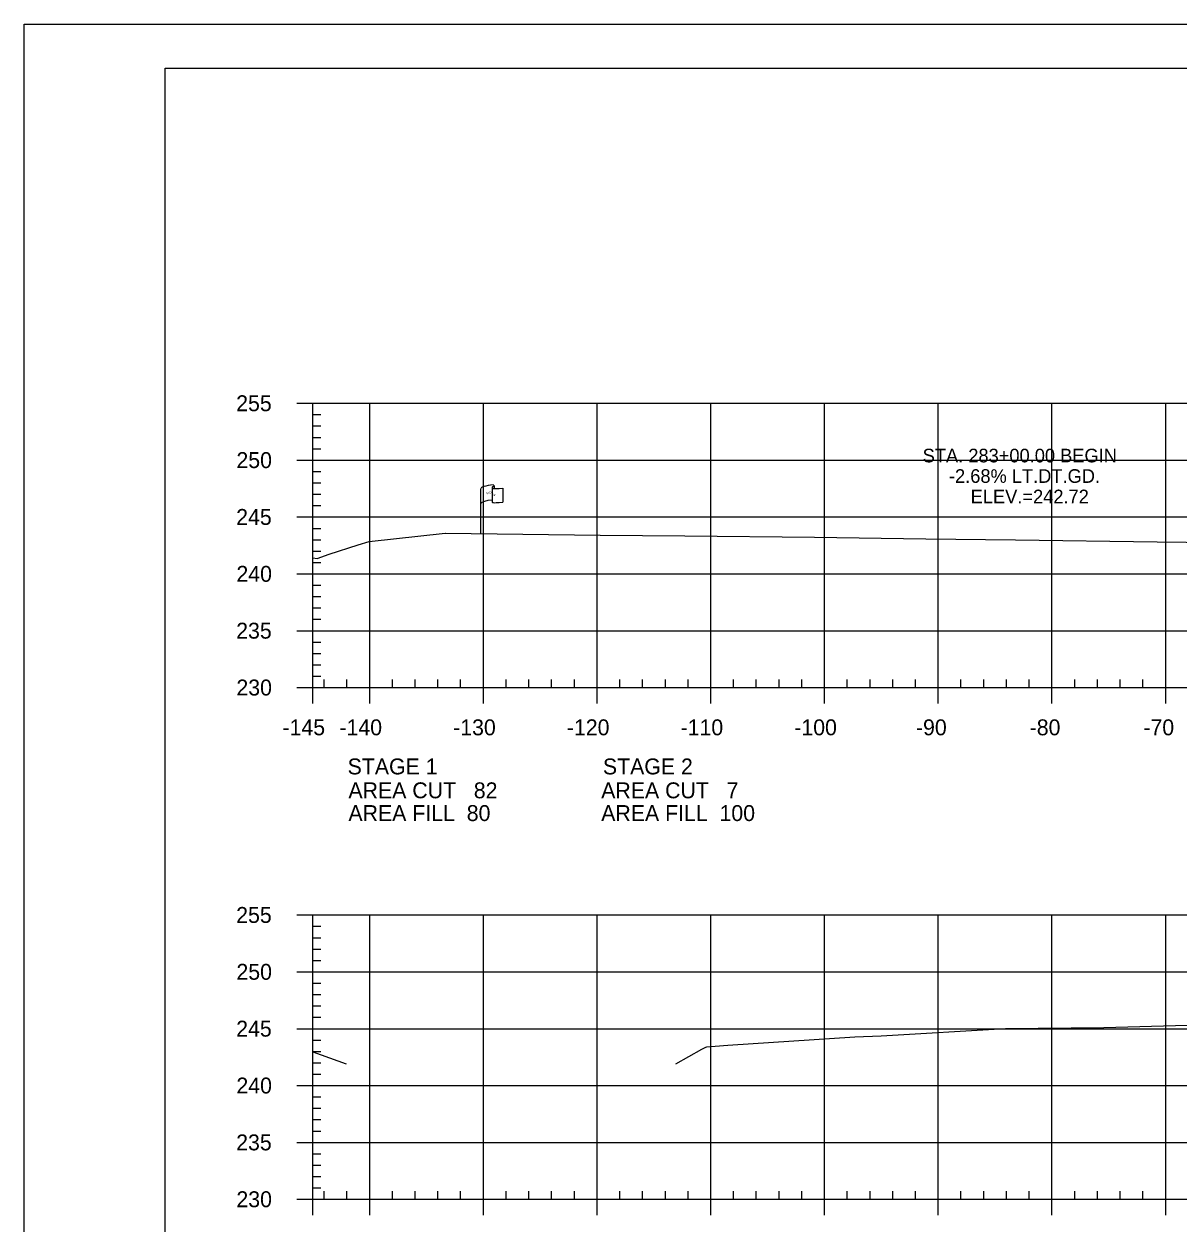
# Model space of a CAD drawing. Extents: x 1365647 to 1367999, y 387113 to 400173.
# Drawn here: x 1365723.7 to 1365825.2, y 395800.8 to 395906.3 of the extents above; entities that cross this region are included whole.
import ezdxf

# ---------------------------------------------------------------- set-up
doc = ezdxf.new("R2010")
doc.units = 0
for name, color, linetype in [('E_Existing ROW', 7, 'Continuous'), ('R_Axis', 7, 'Continuous'), ('R_Axis Annot', 7, 'Continuous'), ('R_Border', 7, 'Continuous'), ('R_Exist Surface', 7, 'Continuous'), ('R_Grid', 7, 'Continuous'), ('R_No Plot', 7, 'Continuous'), ('R_Water', 7, 'Continuous')]:
    doc.layers.add(name, color=color, linetype=linetype)

msp = doc.modelspace()

# ---------------------------------------------------------------- linework, layer by layer
at = {"layer": 'E_Existing ROW'}
for p, q in [((1365763.86, 395861.43), (1365763.86, 395865.38)), ((1365764.86, 395865.48), (1365764.86, 395865.47)), ((1365764.86, 395865.47), (1365764.86, 395864.24)), ((1365765.03, 395865.64), (1365765.03, 395865.39)), ((1365765.79, 395865.44), (1365765.79, 395864.2))]:
    msp.add_line(p, q, dxfattribs=at)
for centre, radius, start, end in [((1365764.94, 395865.48), 0.078, 88.6458, 274.2828), ((1365764.95, 395865.64), 0.0783, 263.0712, 93.9564), ((1365764.94, 395864.24), 0.0783, 180, 273.9564)]:
    msp.add_arc(centre, radius, start, end, dxfattribs=at)
for centre, major_axis, ratio, start_param, end_param in [((1365765.44, 395865.43), (-1.58, -0.04), 0.19887, 5.030368, 6.283185), ((1365766.15, 395865.54), (-1.23, -0.13), 0.052933, 0.159456, 1.268315), ((1365765.44, 395864.11), (-1.58, -0.04), 0.19887, 5.083035, 6.194897), ((1365766.15, 395864.3), (-1.23, -0.13), 0.052933, 0.159456, 1.268315)]:
    msp.add_ellipse(centre, major_axis=major_axis, ratio=ratio, start_param=start_param, end_param=end_param, dxfattribs=at)
at = {"layer": 'R_Axis'}
for p, q in [((1365747.69, 395872.9), (1365749.09, 395872.9)), ((1365749.09, 395847.9), (1365749.09, 395872.9)), ((1365749.09, 395871.9), (1365749.79, 395871.9)), ((1365749.09, 395870.9), (1365749.79, 395870.9)), ((1365749.09, 395869.9), (1365749.79, 395869.9)), ((1365749.09, 395868.9), (1365749.79, 395868.9)), ((1365747.69, 395867.9), (1365749.09, 395867.9)), ((1365749.09, 395866.9), (1365749.79, 395866.9)), ((1365749.09, 395865.9), (1365749.79, 395865.9)), ((1365749.09, 395864.9), (1365749.79, 395864.9)), ((1365749.09, 395863.9), (1365749.79, 395863.9)), ((1365747.69, 395862.9), (1365749.09, 395862.9)), ((1365749.09, 395861.9), (1365749.79, 395861.9)), ((1365749.09, 395860.9), (1365749.79, 395860.9)), ((1365749.09, 395859.9), (1365749.79, 395859.9)), ((1365749.09, 395858.9), (1365749.79, 395858.9)), ((1365747.69, 395857.9), (1365749.09, 395857.9)), ((1365749.09, 395856.9), (1365749.79, 395856.9)), ((1365749.09, 395855.9), (1365749.79, 395855.9)), ((1365749.09, 395854.9), (1365749.79, 395854.9)), ((1365749.09, 395853.9), (1365749.79, 395853.9)), ((1365747.69, 395852.9), (1365749.09, 395852.9)), ((1365749.09, 395851.9), (1365749.79, 395851.9)), ((1365749.09, 395850.9), (1365749.79, 395850.9)), ((1365749.09, 395849.9), (1365749.79, 395849.9)), ((1365749.09, 395848.9), (1365749.79, 395848.9)), ((1365749.09, 395847.9), (1365749.09, 395848.6)), ((1365750.09, 395847.9), (1365750.09, 395848.6)), ((1365752.09, 395847.9), (1365752.09, 395848.6)), ((1365756.09, 395847.9), (1365756.09, 395848.6)), ((1365758.09, 395847.9), (1365758.09, 395848.6)), ((1365760.09, 395847.9), (1365760.09, 395848.6)), ((1365762.09, 395847.9), (1365762.09, 395848.6)), ((1365766.09, 395847.9), (1365766.09, 395848.6)), ((1365768.09, 395847.9), (1365768.09, 395848.6)), ((1365770.09, 395847.9), (1365770.09, 395848.6)), ((1365772.09, 395847.9), (1365772.09, 395848.6)), ((1365776.09, 395847.9), (1365776.09, 395848.6)), ((1365778.09, 395847.9), (1365778.09, 395848.6)), ((1365780.09, 395847.9), (1365780.09, 395848.6)), ((1365782.09, 395847.9), (1365782.09, 395848.6)), ((1365786.09, 395847.9), (1365786.09, 395848.6)), ((1365788.09, 395847.9), (1365788.09, 395848.6)), ((1365790.09, 395847.9), (1365790.09, 395848.6)), ((1365792.09, 395847.9), (1365792.09, 395848.6)), ((1365796.09, 395847.9), (1365796.09, 395848.6)), ((1365798.09, 395847.9), (1365798.09, 395848.6)), ((1365800.09, 395847.9), (1365800.09, 395848.6)), ((1365802.09, 395847.9), (1365802.09, 395848.6)), ((1365806.09, 395847.9), (1365806.09, 395848.6)), ((1365808.09, 395847.9), (1365808.09, 395848.6)), ((1365810.09, 395847.9), (1365810.09, 395848.6)), ((1365812.09, 395847.9), (1365812.09, 395848.6)), ((1365816.09, 395847.9), (1365816.09, 395848.6)), ((1365818.09, 395847.9), (1365818.09, 395848.6)), ((1365820.09, 395847.9), (1365820.09, 395848.6)), ((1365822.09, 395847.9), (1365822.09, 395848.6)), ((1365747.69, 395847.9), (1365749.09, 395847.9)), ((1365749.09, 395847.9), (1366039.09, 395847.9)), ((1365749.09, 395846.5), (1365749.09, 395847.9)), ((1365754.09, 395846.5), (1365754.09, 395847.9)), ((1365764.09, 395846.5), (1365764.09, 395847.9)), ((1365774.09, 395846.5), (1365774.09, 395847.9)), ((1365784.09, 395846.5), (1365784.09, 395847.9)), ((1365794.09, 395846.5), (1365794.09, 395847.9)), ((1365804.09, 395846.5), (1365804.09, 395847.9)), ((1365814.09, 395846.5), (1365814.09, 395847.9)), ((1365824.09, 395846.5), (1365824.09, 395847.9)), ((1365747.69, 395827.9), (1365749.09, 395827.9)), ((1365749.09, 395802.9), (1365749.09, 395827.9)), ((1365749.09, 395826.9), (1365749.79, 395826.9)), ((1365749.09, 395825.9), (1365749.79, 395825.9)), ((1365749.09, 395824.9), (1365749.79, 395824.9)), ((1365747.69, 395822.9), (1365749.09, 395822.9)), ((1365749.09, 395823.9), (1365749.79, 395823.9)), ((1365749.09, 395821.9), (1365749.79, 395821.9)), ((1365749.09, 395820.9), (1365749.79, 395820.9)), ((1365749.09, 395819.9), (1365749.79, 395819.9)), ((1365749.09, 395818.9), (1365749.79, 395818.9)), ((1365747.69, 395817.9), (1365749.09, 395817.9)), ((1365749.09, 395816.9), (1365749.79, 395816.9)), ((1365749.09, 395815.9), (1365749.79, 395815.9)), ((1365749.09, 395814.9), (1365749.79, 395814.9)), ((1365749.09, 395813.9), (1365749.79, 395813.9)), ((1365747.69, 395812.9), (1365749.09, 395812.9)), ((1365749.09, 395811.9), (1365749.79, 395811.9)), ((1365749.09, 395810.9), (1365749.79, 395810.9)), ((1365749.09, 395809.9), (1365749.79, 395809.9)), ((1365749.09, 395808.9), (1365749.79, 395808.9)), ((1365747.69, 395807.9), (1365749.09, 395807.9)), ((1365749.09, 395806.9), (1365749.79, 395806.9)), ((1365749.09, 395805.9), (1365749.79, 395805.9)), ((1365749.09, 395804.9), (1365749.79, 395804.9)), ((1365749.09, 395803.9), (1365749.79, 395803.9)), ((1365747.69, 395802.9), (1365749.09, 395802.9)), ((1365749.09, 395802.9), (1365749.09, 395803.6)), ((1365749.09, 395802.9), (1366039.09, 395802.9)), ((1365749.09, 395801.5), (1365749.09, 395802.9)), ((1365750.09, 395802.9), (1365750.09, 395803.6)), ((1365752.09, 395802.9), (1365752.09, 395803.6)), ((1365754.09, 395801.5), (1365754.09, 395802.9)), ((1365756.09, 395802.9), (1365756.09, 395803.6)), ((1365758.09, 395802.9), (1365758.09, 395803.6)), ((1365760.09, 395802.9), (1365760.09, 395803.6)), ((1365762.09, 395802.9), (1365762.09, 395803.6)), ((1365764.09, 395801.5), (1365764.09, 395802.9)), ((1365766.09, 395802.9), (1365766.09, 395803.6)), ((1365768.09, 395802.9), (1365768.09, 395803.6)), ((1365770.09, 395802.9), (1365770.09, 395803.6)), ((1365772.09, 395802.9), (1365772.09, 395803.6)), ((1365774.09, 395801.5), (1365774.09, 395802.9)), ((1365776.09, 395802.9), (1365776.09, 395803.6)), ((1365778.09, 395802.9), (1365778.09, 395803.6)), ((1365780.09, 395802.9), (1365780.09, 395803.6)), ((1365782.09, 395802.9), (1365782.09, 395803.6)), ((1365784.09, 395801.5), (1365784.09, 395802.9)), ((1365786.09, 395802.9), (1365786.09, 395803.6)), ((1365788.09, 395802.9), (1365788.09, 395803.6)), ((1365790.09, 395802.9), (1365790.09, 395803.6)), ((1365792.09, 395802.9), (1365792.09, 395803.6)), ((1365794.09, 395801.5), (1365794.09, 395802.9)), ((1365796.09, 395802.9), (1365796.09, 395803.6)), ((1365798.09, 395802.9), (1365798.09, 395803.6)), ((1365800.09, 395802.9), (1365800.09, 395803.6)), ((1365802.09, 395802.9), (1365802.09, 395803.6)), ((1365804.09, 395801.5), (1365804.09, 395802.9)), ((1365806.09, 395802.9), (1365806.09, 395803.6)), ((1365808.09, 395802.9), (1365808.09, 395803.6)), ((1365810.09, 395802.9), (1365810.09, 395803.6)), ((1365812.09, 395802.9), (1365812.09, 395803.6)), ((1365814.09, 395801.5), (1365814.09, 395802.9)), ((1365816.09, 395802.9), (1365816.09, 395803.6)), ((1365818.09, 395802.9), (1365818.09, 395803.6)), ((1365820.09, 395802.9), (1365820.09, 395803.6)), ((1365822.09, 395802.9), (1365822.09, 395803.6)), ((1365824.09, 395801.5), (1365824.09, 395802.9))]:
    msp.add_line(p, q, dxfattribs=at)
at = {"layer": 'R_Border'}
for p, q in [((1365736.09, 395902.36), (1366052.27, 395902.36)), ((1365736.09, 395696.9), (1365736.09, 395902.36))]:
    msp.add_line(p, q, dxfattribs=at)
at = {"layer": 'R_Exist Surface'}
for points in [[(1365749.09, 395859.31), (1365749.46, 395859.24), (1365750.54, 395859.62), (1365753.08, 395860.46), (1365754.05, 395860.74), (1365760.73, 395861.47), (1365760.75, 395861.47), (1365774.36, 395861.31), (1365781.81, 395861.24), (1365793.21, 395861.12), (1365803.01, 395860.97), (1365810.89, 395860.9), (1365823.34, 395860.71), (1365833.51, 395860.59)], [(1365781.02, 395814.8), (1365783.31, 395816.09), (1365783.66, 395816.26), (1365783.74, 395816.31), (1365785.59, 395816.44), (1365796.74, 395817.17), (1365799.07, 395817.26), (1365810.01, 395817.91), (1365818.65, 395818), (1365826.02, 395818.2)], [(1365749.09, 395815.86), (1365752.01, 395814.8)]]:
    msp.add_lwpolyline(points, dxfattribs=at)
at = {"layer": 'R_Grid'}
for p, q in [((1365749.09, 395872.9), (1366039.09, 395872.9)), ((1365749.09, 395847.9), (1365749.09, 395872.9)), ((1365754.09, 395847.9), (1365754.09, 395872.9)), ((1365764.09, 395847.9), (1365764.09, 395872.9)), ((1365774.09, 395847.9), (1365774.09, 395872.9)), ((1365784.09, 395847.9), (1365784.09, 395872.9)), ((1365794.09, 395847.9), (1365794.09, 395872.9)), ((1365804.09, 395847.9), (1365804.09, 395872.9)), ((1365814.09, 395847.9), (1365814.09, 395872.9)), ((1365824.09, 395847.9), (1365824.09, 395872.9)), ((1365749.09, 395867.9), (1366039.09, 395867.9)), ((1365749.09, 395862.9), (1366039.09, 395862.9)), ((1365749.09, 395857.9), (1366039.09, 395857.9)), ((1365749.09, 395852.9), (1366039.09, 395852.9)), ((1365749.09, 395847.9), (1366039.09, 395847.9)), ((1365749.09, 395827.9), (1366039.09, 395827.9)), ((1365749.09, 395802.9), (1365749.09, 395827.9)), ((1365754.09, 395802.9), (1365754.09, 395827.9)), ((1365764.09, 395802.9), (1365764.09, 395827.9)), ((1365774.09, 395802.9), (1365774.09, 395827.9)), ((1365784.09, 395802.9), (1365784.09, 395827.9)), ((1365794.09, 395802.9), (1365794.09, 395827.9)), ((1365804.09, 395802.9), (1365804.09, 395827.9)), ((1365814.09, 395802.9), (1365814.09, 395827.9)), ((1365824.09, 395802.9), (1365824.09, 395827.9)), ((1365749.09, 395822.9), (1366039.09, 395822.9)), ((1365749.09, 395817.9), (1366039.09, 395817.9)), ((1365749.09, 395812.9), (1366039.09, 395812.9)), ((1365749.09, 395807.9), (1366039.09, 395807.9)), ((1365749.09, 395802.9), (1366039.09, 395802.9))]:
    msp.add_line(p, q, dxfattribs=at)
at = {"layer": 'R_No Plot'}
msp.add_line((1365723.69, 395906.25), (1366057.03, 395906.25), dxfattribs=at)
msp.add_lwpolyline([(1365723.69, 395906.25), (1366057.03, 395906.25), (1366057.03, 395692.92), (1365723.69, 395692.92)], close=True, dxfattribs=at)

# ---------------------------------------------------------------- texts
at = {"layer": 'E_Existing ROW'}
for s, height, rotation, p in [('R ', 0.2, 9.9884, (1365764.38, 395864.89)), (' O', 0.2, 9.9884, (1365764.53, 395864.93)), ('DWB 11-9-07', 0.001, 90, (1365765.02, 395865.39)), ('W', 0.2, 351.1788, (1365764.86, 395864.76)), ('DWB 11-9-07', 0.001, 5.0717, (1365765.78, 395864.2)), ('DWB 11-9-07', 0.001, 90, (1365763.86, 395861.43))]:
    msp.add_text(s, height=height, rotation=rotation, dxfattribs=at).set_placement(p)
at = {"layer": 'R_Axis Annot'}
for s, p in [('255', (1365742.35, 395872.2)), ('250', (1365742.37, 395867.2)), ('245', (1365742.35, 395862.2)), ('240', (1365742.37, 395857.2)), ('235', (1365742.35, 395852.2)), ('230', (1365742.37, 395847.2)), ('-145', (1365746.42, 395843.7)), ('-140', (1365751.43, 395843.7)), ('-130', (1365761.43, 395843.7)), ('-120', (1365771.43, 395843.7)), ('-110', (1365781.43, 395843.7)), ('-100', (1365791.43, 395843.7)), ('-90', (1365802.13, 395843.7)), ('-80', (1365812.13, 395843.7)), ('-70', (1365822.13, 395843.7)), ('STAGE 1', (1365752.15, 395840.26)), ('STAGE 2', (1365774.6, 395840.26)), ('AREA CUT   82', (1365752.22, 395838.16)), ('AREA CUT   7', (1365774.45, 395838.16)), ('AREA FILL  80', (1365752.22, 395836.16)), ('AREA FILL  100', (1365774.45, 395836.16)), ('255', (1365742.35, 395827.2)), ('250', (1365742.37, 395822.2)), ('245', (1365742.35, 395817.2)), ('240', (1365742.37, 395812.2)), ('235', (1365742.35, 395807.2)), ('230', (1365742.37, 395802.2))]:
    msp.add_text(s, height=1.4, dxfattribs=at).set_placement(p)
at = {"layer": 'R_Water'}
for s, p in [('STA. 283+00.00 BEGIN ', (1365802.72, 395867.7)), ('-2.68% LT.DT.GD.', (1365805.03, 395865.9)), ('ELEV.=242.72', (1365806.94, 395864.1))]:
    msp.add_text(s, height=1.2, dxfattribs=at).set_placement(p)

doc.saveas('drawing.dxf')
